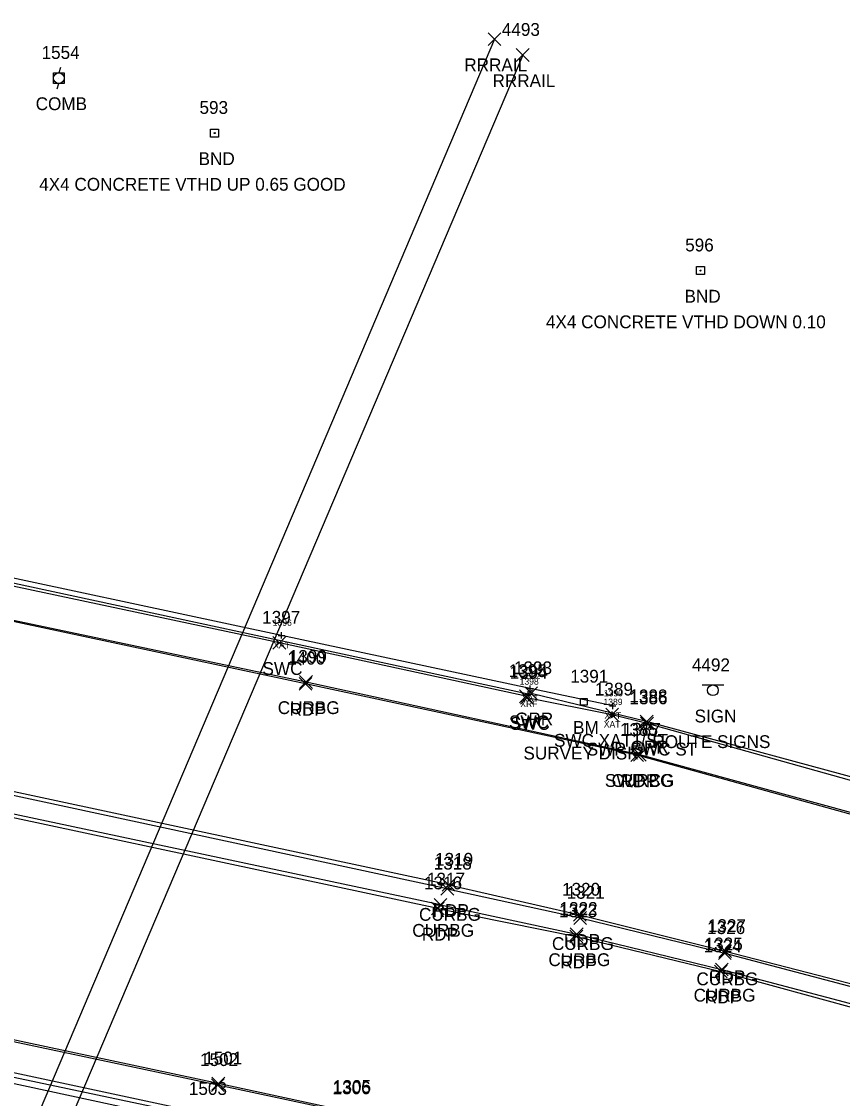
# Model space of a CAD drawing. Extents: x 1690689 to 1696275, y 438760 to 444007.
# Drawn here: x 1692700.9 to 1692829.1, y 438892.2 to 439060.4 of the extents above; entities that cross this region are included whole.
import ezdxf

# ---------------------------------------------------------------- set-up
doc = ezdxf.new("R2010")
doc.units = 0
for name, color, linetype in [('B_A', 7, 'Continuous'), ('B_I', 7, 'Continuous'), ('B_TIC', 7, 'Continuous'), ('BR', 7, 'Continuous'), ('BSUBM', 7, 'Continuous'), ('C_A', 7, 'Continuous'), ('C_C', 7, 'Continuous'), ('C_I', 7, 'Continuous'), ('CPBM', 7, 'Continuous'), ('Level 18', 7, 'Continuous'), ('M_A', 7, 'Continuous'), ('M_C', 7, 'Continuous'), ('M_I', 7, 'Continuous'), ('P_A', 7, 'Continuous'), ('P_I', 7, 'Continuous'), ('P_TIC', 7, 'Continuous'), ('PET', 7, 'Continuous'), ('R_A', 7, 'Continuous'), ('R_I', 7, 'Continuous'), ('R_TIC', 7, 'Continuous'), ('RC', 7, 'Continuous'), ('RGR', 7, 'Continuous'), ('RR', 7, 'Continuous'), ('RSW', 7, 'Continuous'), ('S_A', 7, 'Continuous'), ('S_C', 7, 'Continuous'), ('S_I', 7, 'Continuous'), ('SSGN', 7, 'Continuous'), ('U_A', 7, 'Continuous'), ('U_I', 7, 'Continuous'), ('UP', 7, 'Continuous')]:
    doc.layers.add(name, color=color, linetype=linetype)

msp = doc.modelspace()

# ---------------------------------------------------------------- linework, layer by layer
at = {"layer": 'B_TIC'}
for p, q in [((1692741.55, 438964.51), (1692741.62, 438964.51)), ((1692780.07, 438955.32), (1692780.14, 438955.32)), ((1692780.36, 438956.2), (1692780.44, 438956.2)), ((1692793.26, 438953.5), (1692793.33, 438953.5)), ((1692793.16, 438952.13), (1692793.24, 438952.13))]:
    msp.add_line(p, q, dxfattribs=at)
for points in [[(1692741.54, 438964.01), (1692741.54, 438965.01)], [(1692741.04, 438964.51), (1692742.04, 438964.51)], [(1692780.36, 438955.7), (1692780.36, 438956.7)], [(1692779.56, 438955.32), (1692780.56, 438955.32)], [(1692779.86, 438956.2), (1692780.86, 438956.2)], [(1692780.06, 438954.82), (1692780.06, 438955.82)], [(1692792.75, 438953.5), (1692793.75, 438953.5)], [(1692793.25, 438953), (1692793.25, 438954)], [(1692792.66, 438952.13), (1692793.66, 438952.13)], [(1692793.16, 438951.63), (1692793.16, 438952.63)]]:
    msp.add_lwpolyline(points, dxfattribs=at)
at = {"layer": 'BR'}
for points in [[(1692780.06, 438955.32), (1692686.24, 438975.56), (1692671.6, 438978.83)], [(1692750.31, 438884.51), (1692729.58, 438889.17), (1692656.82, 438904.54), (1692638.24, 438908.3)]]:
    msp.add_lwpolyline(points, dxfattribs=at)
at = {"layer": 'BSUBM'}
for points in [[(1692793.25, 438953.5), (1692780.36, 438956.2), (1692741.54, 438964.51), (1692686.49, 438976.27), (1692671.26, 438979.54), (1692671.08, 438977.97)], [(1692766.23, 438881.85), (1692765.92, 438880.45), (1692750.29, 438883.93), (1692729.04, 438888.19), (1692656.49, 438903.81), (1692637.77, 438907.81), (1692638.39, 438910.1)]]:
    msp.add_lwpolyline(points, dxfattribs=at)
at = {"layer": 'CPBM'}
for p, q in [((1692788.24, 438953.64), (1692788.24, 438954.64)), ((1692788.24, 438954.64), (1692789.24, 438954.64)), ((1692789.24, 438953.64), (1692788.24, 438953.64)), ((1692788.74, 438954.14), (1692788.74, 438954.14)), ((1692788.74, 438954.14), (1692788.74, 438954.14)), ((1692789.24, 438954.64), (1692789.24, 438953.64))]:
    msp.add_line(p, q, dxfattribs=at)
at = {"layer": 'Level 18'}
for points in [[(1692730.47, 439043.58), (1692731.72, 439043.58), (1692731.72, 439042.33), (1692730.47, 439042.33)], [(1692806.35, 439022.1), (1692807.6, 439022.1), (1692807.6, 439020.85), (1692806.35, 439020.85)]]:
    msp.add_lwpolyline(points, close=True, dxfattribs=at)
for centre in [(1692731.1, 439042.96), (1692806.97, 439021.48)]:
    msp.add_circle(centre, 0.0833, dxfattribs=at)
at = {"layer": 'P_TIC'}
for points in [[(1692744.29, 438955.96), (1692746.29, 438957.96)], [(1692746.29, 438955.96), (1692744.29, 438957.96)], [(1692796.06, 438944.81), (1692798.06, 438946.81)], [(1692798.06, 438944.81), (1692796.06, 438946.81)], [(1692766.64, 438924.55), (1692768.64, 438926.55)], [(1692768.64, 438924.55), (1692766.64, 438926.55)], [(1692766.64, 438924.55), (1692768.64, 438926.55)], [(1692768.64, 438924.55), (1692766.64, 438926.55)], [(1692764.95, 438920.86), (1692766.95, 438922.86)], [(1692766.95, 438920.86), (1692764.95, 438922.86)], [(1692764.95, 438920.86), (1692766.95, 438922.86)], [(1692766.95, 438920.86), (1692764.95, 438922.86)], [(1692787.12, 438919.87), (1692789.12, 438921.87)], [(1692789.12, 438919.87), (1692787.12, 438921.87)], [(1692786.57, 438916.51), (1692788.57, 438918.51)], [(1692788.57, 438916.51), (1692786.57, 438918.51)], [(1692809.81, 438914.2), (1692811.81, 438916.2)], [(1692811.81, 438914.2), (1692809.81, 438916.2)], [(1692809.13, 438911.04), (1692811.13, 438913.04)], [(1692811.13, 438911.04), (1692809.13, 438913.04)], [(1692730.67, 438893.52), (1692732.67, 438895.52)], [(1692732.67, 438893.52), (1692730.67, 438895.52)]]:
    msp.add_lwpolyline(points, dxfattribs=at)
at = {"layer": 'PET'}
for points in [[(1692765.95, 438921.86), (1692671.87, 438941.97), (1692616.75, 438954.47), (1692587.11, 438960.22), (1692543.54, 438967.18), (1692506.54, 438970.09), (1692469.43, 438975.08), (1692419.94, 438983.98), (1692360.97, 438996.85), (1692305.33, 439011.12), (1692283.25, 439017.76), (1692237.36, 439032.88), (1692203.62, 439044.85), (1692162.64, 439062.19), (1692110.81, 439085.42), (1692073.76, 439104.17), (1692029.3, 439128.96), (1692004.08, 439144.9), (1691989.31, 439154.72), (1691981.95, 439161.75), (1691978.54, 439168.17), (1691978.42, 439170.83), (1691980.54, 439171.6)], [(1692767.64, 438925.55), (1692673.48, 438945.69), (1692617.32, 438957.74), (1692543.2, 438973.83), (1692470.55, 438989.57), (1692418.41, 439000.55), (1692365.96, 439012.47), (1692309.7, 439026.97), (1692288.49, 439033.25), (1692244.35, 439047.34), (1692210.04, 439059.59), (1692168.81, 439075.98), (1692116.96, 439099.81), (1692081.46, 439117.73), (1692037.17, 439142.63), (1692008.65, 439160.43), (1691998.95, 439166.12), (1691980.54, 439171.6)], [(1692835.39, 438935.21), (1692797.06, 438945.81), (1692745.29, 438956.96), (1692683.7, 438970.05), (1692664.5, 438974.21), (1692631.78, 438981.17), (1692604.8, 438986.88), (1692554.36, 438997.35), (1692506.42, 439007.58), (1692409.86, 439027.99)], [(1693167.67, 438782.57), (1693141.53, 438790.2), (1693112.15, 438798.3), (1693087.86, 438805.04), (1693057.06, 438813.51), (1693019.12, 438823.55), (1692973.09, 438835.84), (1692924.99, 438847.57), (1692878.5, 438859.29), (1692838.41, 438869.51), (1692796.94, 438879.76), (1692752.35, 438890.07), (1692731.67, 438894.52), (1692658.1, 438910.21), (1692638.65, 438914.4), (1692605.27, 438921.45), (1692561.1, 438930.73), (1692527.61, 438937.28), (1692485.07, 438945.57), (1692435.03, 438955.4)], [(1692767.64, 438925.55), (1692788.12, 438920.87), (1692810.81, 438915.2), (1692847.49, 438905.73), (1692889.57, 438894.03), (1692933.46, 438882.17), (1692980.03, 438869.15), (1693015.23, 438859.21), (1693027.67, 438855.11), (1693029.13, 438853.87), (1693029.26, 438853.13)], [(1692765.95, 438921.86), (1692787.57, 438917.51), (1692810.13, 438912.04), (1692846.3, 438902.13), (1692888.63, 438890.39), (1692931.95, 438878.57), (1692979.05, 438865.49), (1693014.1, 438855.52), (1693026.61, 438851.49), (1693027.81, 438851.47), (1693028.79, 438852.15), (1693029.26, 438853.13)]]:
    msp.add_lwpolyline(points, dxfattribs=at)
at = {"layer": 'R_TIC'}
for points in [[(1692773.79, 439056.61), (1692775.79, 439058.61)], [(1692775.79, 439056.61), (1692773.79, 439058.61)], [(1692778.19, 439054.14), (1692780.19, 439056.14)], [(1692780.19, 439054.14), (1692778.19, 439056.14)], [(1692740.2, 438962.34), (1692742.2, 438964.34)], [(1692742.2, 438962.34), (1692740.2, 438964.34)], [(1692744.37, 438956.23), (1692746.37, 438958.23)], [(1692746.37, 438956.23), (1692744.37, 438958.23)], [(1692778.7, 438954.01), (1692780.7, 438956.01)], [(1692780.7, 438954.01), (1692778.7, 438956.01)], [(1692778.84, 438953.77), (1692780.84, 438955.77)], [(1692780.84, 438953.77), (1692778.84, 438955.77)], [(1692779.52, 438954.46), (1692781.52, 438956.46)], [(1692781.52, 438954.46), (1692779.52, 438956.46)], [(1692792.16, 438951.13), (1692794.16, 438953.13)], [(1692794.16, 438951.13), (1692792.16, 438953.13)], [(1692797.54, 438950.07), (1692799.54, 438952.07)], [(1692799.54, 438950.07), (1692797.54, 438952.07)], [(1692797.61, 438949.76), (1692799.61, 438951.76)], [(1692799.61, 438949.76), (1692797.61, 438951.76)], [(1692797.61, 438949.76), (1692799.61, 438951.76)], [(1692799.61, 438949.76), (1692797.61, 438951.76)], [(1692796.49, 438944.86), (1692798.49, 438946.86)], [(1692798.49, 438944.86), (1692796.49, 438946.86)], [(1692796.49, 438944.86), (1692798.49, 438946.86)], [(1692798.49, 438944.86), (1692796.49, 438946.86)], [(1692766.42, 438923.95), (1692768.42, 438925.95)], [(1692768.42, 438923.95), (1692766.42, 438925.95)], [(1692766.42, 438923.95), (1692768.42, 438925.95)], [(1692768.42, 438923.95), (1692766.42, 438925.95)], [(1692765.36, 438921.45), (1692767.36, 438923.45)], [(1692767.36, 438921.45), (1692765.36, 438923.45)], [(1692765.36, 438921.45), (1692767.36, 438923.45)], [(1692767.36, 438921.45), (1692765.36, 438923.45)], [(1692787.17, 438919.39), (1692789.17, 438921.39)], [(1692789.17, 438919.39), (1692787.17, 438921.39)], [(1692786.63, 438916.87), (1692788.63, 438918.87)], [(1692788.63, 438916.87), (1692786.63, 438918.87)], [(1692809.74, 438913.88), (1692811.74, 438915.88)], [(1692811.74, 438913.88), (1692809.74, 438915.88)], [(1692809.3, 438911.33), (1692811.3, 438913.33)], [(1692811.3, 438911.33), (1692809.3, 438913.33)], [(1692730.59, 438893.27), (1692732.59, 438895.27)], [(1692732.59, 438893.27), (1692730.59, 438895.27)]]:
    msp.add_lwpolyline(points, dxfattribs=at)
at = {"layer": 'RC'}
for points in [[(1692766.36, 438922.45), (1692671.96, 438942.46), (1692616.73, 438954.89), (1692587.1, 438960.64), (1692543.8, 438967.52), (1692506.49, 438970.64), (1692469.42, 438975.23), (1692419.64, 438984.49), (1692361.22, 438997.2), (1692305.35, 439011.89), (1692283.35, 439018.43), (1692237.58, 439033.34), (1692203.77, 439045.28), (1692162.83, 439062.74), (1692110.99, 439085.87), (1692073.96, 439104.65), (1692029.68, 439129.43), (1692004.27, 439145.41), (1691989.92, 439155.3), (1691982.48, 439162.24), (1691979.04, 439168.18), (1691978.75, 439170.84), (1691980.34, 439171.05)], [(1692767.42, 438924.95), (1692673.21, 438945.2), (1692617.12, 438957.34), (1692543.19, 438973.28), (1692470.51, 438988.93), (1692418.35, 439000.23), (1692365.64, 439012.16), (1692309.62, 439026.54), (1692288.66, 439032.69), (1692244.17, 439046.9), (1692209.98, 439058.96), (1692168.78, 439075.61), (1692116.61, 439099.03), (1692081.37, 439117.41), (1692037.02, 439142.1), (1692008.48, 439159.75), (1691998.71, 439165.65), (1691980.34, 439171.05)], [(1693007.26, 438888.54), (1692984.87, 438894.72), (1692943.42, 438906.13), (1692898.49, 438918.23), (1692858.65, 438929.27), (1692835.33, 438935.51), (1692797.49, 438945.86), (1692745.37, 438957.23), (1692684.06, 438970.13), (1692664.88, 438974.8), (1692632.07, 438981.54), (1692605.04, 438987.41), (1692554.61, 438997.65), (1692506.45, 439007.89), (1692458.66, 439018.07), (1692409.83, 439028.32)], [(1693167.44, 438782.14), (1693141.42, 438789.93), (1693119.24, 438796.02), (1693112.17, 438798), (1693087.95, 438804.88), (1693056.95, 438813.29), (1693019.1, 438823.35), (1692973.04, 438835.52), (1692925.29, 438847.1), (1692878.46, 438858.86), (1692838.19, 438869.18), (1692796.47, 438878.9), (1692752.32, 438889.87), (1692731.59, 438894.27), (1692657.89, 438909.92), (1692639.33, 438913.93), (1692605.34, 438921.22), (1692561.27, 438930.49), (1692527.54, 438937.1), (1692485.06, 438945.4), (1692435.02, 438955.15)], [(1692767.42, 438924.95), (1692788.17, 438920.39), (1692810.74, 438914.88), (1692847.4, 438905.21), (1692889.57, 438893.51), (1692933.14, 438881.44), (1692979.89, 438868.71), (1693015.06, 438858.69), (1693027.38, 438854.59), (1693028.5, 438853.53), (1693028.46, 438852.76), (1693027.78, 438852.01)], [(1692766.36, 438922.45), (1692787.63, 438917.87), (1692810.3, 438912.33), (1692846.5, 438902.75), (1692888.78, 438890.91), (1692932.11, 438879.07), (1692979.27, 438865.93), (1693014.3, 438855.98), (1693026.63, 438852.11), (1693027.78, 438852.01)]]:
    msp.add_lwpolyline(points, dxfattribs=at)
at = {"layer": 'RGR'}
msp.add_lwpolyline([(1693073.53, 438952.26), (1693072, 438944.32), (1693067.94, 438934.93), (1693057.5, 438916.87), (1693045.6, 438902.71), (1693040.89, 438899.43), (1693031.63, 438895.36), (1693017.18, 438892.86), (1693013.23, 438892.96), (1693006.72, 438894.11), (1692986.35, 438899.55), (1692944.65, 438911.14), (1692896.92, 438924.75), (1692860.53, 438933.88), (1692836.58, 438940.74), (1692798.54, 438951.07), (1692780.52, 438955.46)], dxfattribs=at)
at = {"layer": 'RR'}
for points in [[(1692774.79, 439057.61), (1692669.01, 438808.43)], [(1692779.19, 439055.14), (1692674.8, 438809.64)]]:
    msp.add_lwpolyline(points, dxfattribs=at)
at = {"layer": 'RSW'}
for points in [[(1692798.61, 438950.76), (1692793.16, 438952.13), (1692779.84, 438954.77), (1692779.7, 438955.01), (1692741.2, 438963.34), (1692686.03, 438975.09), (1692685.71, 438975.07), (1692671.08, 438977.97), (1692665.59, 438979.47), (1692664.88, 438974.8)], [(1693008.71, 438893.22), (1692986.15, 438899.12), (1692944.72, 438910.3), (1692899.76, 438922.66), (1692860.92, 438933.26), (1692836.71, 438940.07), (1692798.61, 438950.76), (1692797.49, 438945.86)], [(1692961.7, 438815.71), (1692965.05, 438825.1), (1692922.46, 438836.11), (1692875.99, 438847.64), (1692836.17, 438857.54), (1692822.55, 438868.12), (1692796.53, 438874.61), (1692766.39, 438881.99), (1692766.23, 438881.85), (1692750.5, 438885.32), (1692729.84, 438889.75), (1692656.64, 438905.41), (1692656.72, 438906.14), (1692638.39, 438910.1), (1692639.33, 438913.93)]]:
    msp.add_lwpolyline(points, dxfattribs=at)
at = {"layer": 'SSGN'}
for p, q in [((1692807.24, 438956.77), (1692810.58, 438956.77)), ((1692808.89, 438955.94), (1692808.89, 438955.94))]:
    msp.add_line(p, q, dxfattribs=at)
msp.add_circle((1692808.89, 438955.94), 0.833, dxfattribs=at)
at = {"layer": 'UP'}
for p, q in [((1692705.93, 439050.71), (1692705.93, 439052.38)), ((1692705.93, 439052.38), (1692707.6, 439052.38)), ((1692707.01, 439053.21), (1692706.76, 439052.38)), ((1692707.6, 439052.38), (1692707.6, 439050.71)), ((1692707.6, 439050.71), (1692705.93, 439050.71)), ((1692706.51, 439049.88), (1692706.76, 439050.71)), ((1692706.76, 439051.54), (1692706.76, 439051.54))]:
    msp.add_line(p, q, dxfattribs=at)
msp.add_circle((1692706.76, 439051.54), 0.833, dxfattribs=at)

# ---------------------------------------------------------------- texts
at = {"layer": 'B_A'}
for s, p in [('XAT', (1692740.25, 438962.51)), ('XAT', (1692779.07, 438954.2)), ('XRF', (1692778.82, 438953.32)), ('XAT', (1692791.96, 438951.5)), ('XAT', (1692791.86, 438950.13))]:
    msp.add_text(s, height=1, dxfattribs=at).set_placement(p)
at = {"layer": 'B_I'}
for s, p in [('1396', (1692740.17, 438966.01)), ('1392', (1692779.01, 438957.7)), ('1398', (1692778.72, 438956.82)), ('1390', (1692791.86, 438955)), ('1389', (1692791.81, 438953.63))]:
    msp.add_text(s, height=1, dxfattribs=at).set_placement(p)
at = {"layer": 'C_A'}
msp.add_text('BM', height=2, dxfattribs=at).set_placement((1692787.06, 438949.14))
at = {"layer": 'C_C'}
msp.add_text('SURVEY DISK', height=2, dxfattribs=at).set_placement((1692779.31, 438945.14))
at = {"layer": 'C_I'}
msp.add_text('1391', height=2, dxfattribs=at).set_placement((1692786.61, 438957.14))
at = {"layer": 'M_A'}
for p in [(1692728.59, 439037.96), (1692804.46, 439016.48)]:
    msp.add_text('BND', height=2, dxfattribs=at).set_placement(p)
at = {"layer": 'M_C'}
for s, p in [('4X4 CONCRETE VTHD UP 0.65 GOOD', (1692703.7, 439033.96)), ('4X4 CONCRETE VTHD DOWN 0.10', (1692782.82, 439012.48))]:
    msp.add_text(s, height=2, dxfattribs=at).set_placement(p)
at = {"layer": 'M_I'}
for s, p in [('593', (1692728.73, 439045.96)), ('596', (1692804.56, 439024.48))]:
    msp.add_text(s, height=2, dxfattribs=at).set_placement(p)
at = {"layer": 'P_A'}
for p in [(1692742.78, 438951.96), (1692794.55, 438940.81), (1692765.13, 438920.55), (1692765.13, 438920.55), (1692763.44, 438916.86), (1692763.44, 438916.86), (1692785.61, 438915.87), (1692785.06, 438912.51), (1692808.3, 438910.2), (1692807.62, 438907.04)]:
    msp.add_text('RDP', height=2, dxfattribs=at).set_placement(p)
at = {"layer": 'P_I'}
for s, p in [('1400', (1692742.43, 438959.96)), ('1385', (1692794.37, 438948.81)), ('1319', (1692765.51, 438928.55)), ('1319', (1692765.51, 438928.55)), ('1316', (1692763.77, 438924.86)), ('1316', (1692763.77, 438924.86)), ('1320', (1692785.34, 438923.87)), ('1323', (1692784.88, 438920.51)), ('1327', (1692808.11, 438918.2)), ('1324', (1692807.44, 438915.04)), ('1501', (1692729.46, 438897.52)), ('1305', (1692749.57, 438893.07))]:
    msp.add_text(s, height=2, dxfattribs=at).set_placement(p)
at = {"layer": 'R_A'}
for s, p in [('RRRAIL', (1692770.08, 439052.61)), ('RRRAIL', (1692774.48, 439050.14)), ('SWC', (1692738.57, 438958.34)), ('CURBG', (1692740.95, 438952.23)), ('SWC', (1692777.06, 438950.01)), ('SWC', (1692777.2, 438949.77)), ('GRR', (1692778.01, 438950.46)), ('SWC XAT1 ST', (1692784.08, 438947.13)), ('GRR', (1692796.03, 438946.07)), ('SWP SWC ST', (1692789.2, 438945.76)), ('SWP SWC ST', (1692789.2, 438945.76)), ('SWP CG', (1692792.02, 438940.86)), ('CURBG', (1692793.07, 438940.86)), ('CURBG', (1692763, 438919.95)), ('CURBG', (1692763, 438919.95)), ('CURBG', (1692761.95, 438917.45)), ('CURBG', (1692761.95, 438917.45)), ('CURBG', (1692783.76, 438915.39)), ('CURBG', (1692783.21, 438912.87)), ('CURBG', (1692806.32, 438909.88)), ('CURBG', (1692805.88, 438907.33))]:
    msp.add_text(s, height=2, dxfattribs=at).set_placement(p)
at = {"layer": 'R_I'}
for s, p in [('4493', (1692775.93, 439058.14)), ('1397', (1692738.51, 438966.34)), ('1399', (1692742.67, 438960.23)), ('1395', (1692777, 438958.01)), ('1393', (1692777.83, 438958.46)), ('1394', (1692777.15, 438957.77)), ('1389', (1692790.46, 438955.13)), ('1388', (1692795.85, 438954.07)), ('1386', (1692795.86, 438953.76)), ('1386', (1692795.86, 438953.76)), ('1387', (1692794.8, 438948.86)), ('1387', (1692794.8, 438948.86)), ('1318', (1692765.3, 438927.95)), ('1318', (1692765.3, 438927.95)), ('1317', (1692764.24, 438925.45)), ('1317', (1692764.24, 438925.45)), ('1321', (1692786.05, 438923.39)), ('1322', (1692784.94, 438920.87)), ('1326', (1692807.99, 438917.88)), ('1325', (1692807.6, 438915.33)), ('1502', (1692728.81, 438897.27)), ('1503', (1692727.07, 438892.75)), ('1306', (1692749.5, 438892.87))]:
    msp.add_text(s, height=2, dxfattribs=at).set_placement(p)
at = {"layer": 'S_A'}
msp.add_text('SIGN', height=2, dxfattribs=at).set_placement((1692806.03, 438950.92))
at = {"layer": 'S_C'}
msp.add_text('ROUTE SIGNS', height=2, dxfattribs=at).set_placement((1692799.44, 438946.92))
at = {"layer": 'S_I'}
msp.add_text('4492', height=2, dxfattribs=at).set_placement((1692805.61, 438958.92))
at = {"layer": 'U_A'}
msp.add_text('COMB', height=2, dxfattribs=at).set_placement((1692703.15, 439046.54))
at = {"layer": 'U_I'}
msp.add_text('1554', height=2, dxfattribs=at).set_placement((1692704.07, 439054.54))

doc.saveas('drawing.dxf')
